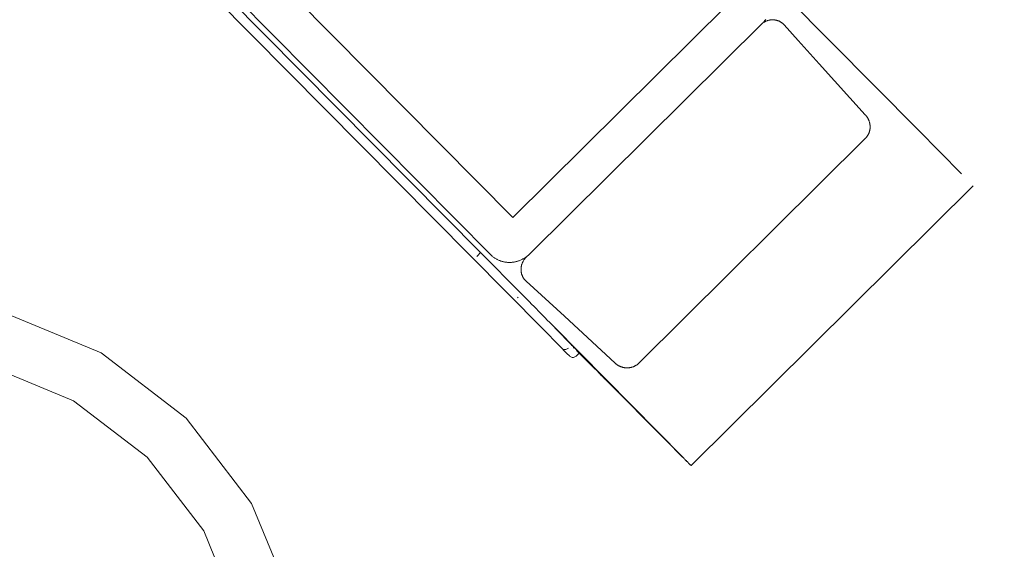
# Model space of a CAD drawing. Header units: millimetres. Extents: x 7483 to 13091, y 8111 to 13871.
# Tile 423 of 656: x 9953 to 9970, y 10240 to 10250. Entities that reach past the tile are written whole.
import ezdxf

# ---------------------------------------------------------------- set-up
doc = ezdxf.new("R2010")
doc.units = ezdxf.units.MM
doc.layers.add('2d_2_WYMIAROWA', color=8, linetype='Continuous', lineweight=15)
doc.layers.add('MEBLE PKN', color=150, linetype='Continuous', lineweight=20)
doc.layers.add('a___wymiary', color=7, linetype='Continuous', lineweight=5, true_color=0x000000)
doc.layers.add('wymiary', color=7, linetype='Continuous', lineweight=5, true_color=0xb2b2b2)
doc.styles.add('Arial', font='arial.ttf')
doc.dimstyles.new('wymiary agp1', dxfattribs={"dimtxt": 16, "dimasz": 5, "dimexe": 30, "dimexo": 60, "dimgap": 1.8, "dimtad": 1, "dimdec": 3, "dimrnd": 0.5, "dimdsep": 46, "dimtxsty": 'Arial', "dimblk": 'znacznik', "dimcen": 1.5, "dimse1": 1, "dimse2": 1, "dimclrd": 256, "dimazin": 0, "dimtfac": 1, "dimtdec": 3, "dimtmove": 1, "dimatfit": 3, "dimldrblk": 'znacznik', "dimfxl": 0, "dimlwd": -1, "dimarcsym": 0})

# ---------------------------------------------------------------- blocks, each defined once
blk = doc.blocks.new('WYSPA KASOWA')
at = {"layer": '2d_2_WYMIAROWA'}
for p, q in [((-122.392, 83.783), (-132.921, 94.402)), ((-137.909, 89.111), (-129.101, 80.222)), ((-137.779, 89.217), (-130.217, 81.592)), ((-136.98, 88.554), (-130.037, 81.554)), ((-129.639, 82.218), (-134.497, 87.116)), ((-125.802, 86.018), (-129.639, 82.218)), ((-125.183, 85.686), (-129.332, 81.577)), ((-125.183, 85.686), (-125.18, 85.689)), ((-125.18, 85.689), (-125.174, 85.693)), ((-125.174, 85.693), (-125.168, 85.698)), ((-125.168, 85.698), (-125.161, 85.702)), ((-125.161, 85.702), (-125.155, 85.706)), ((-125.152, 85.717), (-125.155, 85.706)), ((-125.155, 85.706), (-125.149, 85.71)), ((-125.148, 85.722), (-125.152, 85.717)), ((-125.149, 85.71), (-125.142, 85.713)), ((-125.143, 85.726), (-125.148, 85.722)), ((-125.139, 85.731), (-125.143, 85.726)), ((-125.142, 85.713), (-125.135, 85.717)), ((-125.134, 85.736), (-125.139, 85.731)), ((-125.135, 85.717), (-125.129, 85.72)), ((-125.13, 85.741), (-125.134, 85.736)), ((-125.126, 85.745), (-125.13, 85.741)), ((-125.129, 85.72), (-125.122, 85.723)), ((-125.122, 85.75), (-125.126, 85.745)), ((-125.117, 85.755), (-125.122, 85.75)), ((-125.122, 85.723), (-125.115, 85.726)), ((-125.115, 85.726), (-125.108, 85.729)), ((-125.108, 85.729), (-125.101, 85.732)), ((-125.101, 85.732), (-125.094, 85.734)), ((-125.094, 85.734), (-125.087, 85.736)), ((-125.087, 85.736), (-125.08, 85.738)), ((-125.08, 85.738), (-125.073, 85.74)), ((-125.073, 85.74), (-125.066, 85.742)), ((-125.066, 85.742), (-125.059, 85.744)), ((-125.059, 85.744), (-125.051, 85.745)), ((-125.051, 85.745), (-125.044, 85.747)), ((-125.044, 85.747), (-125.037, 85.748)), ((-125.037, 85.748), (-125.03, 85.749)), ((-125.03, 85.749), (-125.022, 85.749)), ((-125.022, 85.749), (-125.015, 85.75)), ((-125.015, 85.75), (-125.008, 85.75)), ((-125.008, 85.75), (-125, 85.75)), ((-125, 85.75), (-124.993, 85.75)), ((-124.993, 85.75), (-124.986, 85.75)), ((-124.986, 85.75), (-124.979, 85.75)), ((-124.979, 85.75), (-124.971, 85.75)), ((-124.971, 85.75), (-124.964, 85.749)), ((-124.964, 85.749), (-124.957, 85.748)), ((-124.957, 85.748), (-124.95, 85.747)), ((-124.95, 85.747), (-124.943, 85.746)), ((-124.943, 85.746), (-124.936, 85.744)), ((-124.936, 85.744), (-124.929, 85.743)), ((-124.929, 85.743), (-124.922, 85.741)), ((-124.922, 85.741), (-124.915, 85.739)), ((-124.915, 85.739), (-124.908, 85.737)), ((-124.908, 85.737), (-124.901, 85.735)), ((-124.901, 85.735), (-124.894, 85.732)), ((-124.894, 85.732), (-124.887, 85.73)), ((-124.887, 85.73), (-124.881, 85.727)), ((-124.881, 85.727), (-124.874, 85.724)), ((-124.874, 85.724), (-124.867, 85.721)), ((-124.867, 85.721), (-124.861, 85.717)), ((-124.861, 85.717), (-124.855, 85.714)), ((-124.855, 85.714), (-124.848, 85.71)), ((-124.848, 85.71), (-124.842, 85.706)), ((-124.842, 85.706), (-124.836, 85.702)), ((-124.836, 85.702), (-124.83, 85.698)), ((-124.83, 85.698), (-124.824, 85.693)), ((-124.824, 85.693), (-124.818, 85.689)), ((-124.818, 85.689), (-124.813, 85.684)), ((-124.813, 85.684), (-124.807, 85.679)), ((-124.807, 85.679), (-124.802, 85.673)), ((-124.802, 85.673), (-124.795, 85.666)), ((-124.795, 85.666), (-124.789, 85.661)), ((-124.789, 85.661), (-124.538, 85.382)), ((-124.538, 85.382), (-124.161, 84.966)), ((-124.161, 84.966), (-123.338, 84.055)), ((-123.338, 84.055), (-123.331, 84.047)), ((-123.331, 84.047), (-123.326, 84.042)), ((-123.326, 84.042), (-123.322, 84.036)), ((-123.322, 84.036), (-123.317, 84.03)), ((-123.317, 84.03), (-123.312, 84.024)), ((-123.312, 84.024), (-123.308, 84.018)), ((-123.308, 84.018), (-123.304, 84.011)), ((-123.304, 84.011), (-123.3, 84.005)), ((-123.3, 84.005), (-123.296, 83.999)), ((-123.296, 83.999), (-123.292, 83.992)), ((-123.292, 83.992), (-123.289, 83.986)), ((-123.289, 83.986), (-123.285, 83.979)), ((-123.285, 83.979), (-123.282, 83.973)), ((-123.282, 83.973), (-123.279, 83.966)), ((-123.279, 83.966), (-123.276, 83.959)), ((-123.276, 83.959), (-123.273, 83.952)), ((-123.273, 83.952), (-123.271, 83.946)), ((-123.271, 83.946), (-123.268, 83.939)), ((-123.268, 83.939), (-123.266, 83.932)), ((-123.266, 83.932), (-123.264, 83.925)), ((-123.264, 83.925), (-123.262, 83.918)), ((-123.262, 83.918), (-123.26, 83.911)), ((-123.26, 83.911), (-123.258, 83.904)), ((-123.258, 83.904), (-123.257, 83.897)), ((-123.257, 83.897), (-123.256, 83.89)), ((-123.256, 83.89), (-123.255, 83.883)), ((-123.255, 83.883), (-123.254, 83.876)), ((-123.254, 83.876), (-123.253, 83.868)), ((-123.253, 83.868), (-123.252, 83.861)), ((-123.252, 83.861), (-123.252, 83.854)), ((-123.252, 83.854), (-123.252, 83.847)), ((-123.252, 83.847), (-123.251, 83.84)), ((-123.251, 83.84), (-123.252, 83.833)), ((-123.252, 83.833), (-123.252, 83.826)), ((-123.252, 83.826), (-123.252, 83.818)), ((-123.323, 83.646), (-123.326, 83.643)), ((-123.321, 83.649), (-123.323, 83.646)), ((-123.318, 83.652), (-123.321, 83.649)), ((-123.313, 83.658), (-123.318, 83.652)), ((-123.309, 83.664), (-123.313, 83.658)), ((-123.304, 83.67), (-123.309, 83.664)), ((-123.3, 83.676), (-123.304, 83.67)), ((-123.296, 83.682), (-123.3, 83.676)), ((-123.292, 83.689), (-123.296, 83.682)), ((-123.289, 83.695), (-123.292, 83.689)), ((-123.285, 83.701), (-123.289, 83.695)), ((-123.282, 83.708), (-123.285, 83.701)), ((-123.279, 83.715), (-123.282, 83.708)), ((-123.276, 83.721), (-123.279, 83.715)), ((-123.273, 83.728), (-123.276, 83.721)), ((-123.27, 83.735), (-123.273, 83.728)), ((-123.268, 83.741), (-123.27, 83.735)), ((-123.265, 83.748), (-123.268, 83.741)), ((-123.263, 83.755), (-123.265, 83.748)), ((-123.261, 83.762), (-123.263, 83.755)), ((-123.26, 83.769), (-123.261, 83.762)), ((-123.258, 83.776), (-123.26, 83.769)), ((-123.257, 83.783), (-123.258, 83.776)), ((-123.255, 83.79), (-123.257, 83.783)), ((-123.254, 83.797), (-123.255, 83.79)), ((-123.253, 83.804), (-123.254, 83.797)), ((-123.252, 83.818), (-123.253, 83.811)), ((-123.253, 83.811), (-123.253, 83.804)), ((-121.619, 82.999), (-122.392, 83.783)), ((-127.391, 79.615), (-123.339, 83.629)), ((-123.336, 83.632), (-123.339, 83.629)), ((-123.333, 83.635), (-123.336, 83.632)), ((-123.331, 83.637), (-123.333, 83.635)), ((-123.328, 83.64), (-123.331, 83.637)), ((-123.326, 83.643), (-123.328, 83.64)), ((-121.409, 82.784), (-126.455, 77.789)), ((-130.275, 81.534), (-130.284, 81.525)), ((-130.217, 81.592), (-130.275, 81.534)), ((-129.489, 80.856), (-130.217, 81.592)), ((-130.028, 81.545), (-130.037, 81.554)), ((-130.019, 81.536), (-130.028, 81.545)), ((-130.017, 81.533), (-130.019, 81.536)), ((-130.01, 81.528), (-130.017, 81.533)), ((-129.387, 81.527), (-129.381, 81.532)), ((-129.377, 81.535), (-129.381, 81.532)), ((-129.368, 81.543), (-129.377, 81.535)), ((-129.358, 81.552), (-129.368, 81.543)), ((-129.349, 81.561), (-129.358, 81.552)), ((-129.332, 81.577), (-129.349, 81.561)), ((-130, 81.52), (-130.01, 81.528)), ((-129.991, 81.513), (-130, 81.52)), ((-129.981, 81.506), (-129.991, 81.513)), ((-129.971, 81.499), (-129.981, 81.506)), ((-129.961, 81.492), (-129.971, 81.499)), ((-129.951, 81.486), (-129.961, 81.492)), ((-129.941, 81.479), (-129.951, 81.486)), ((-129.93, 81.474), (-129.941, 81.479)), ((-129.92, 81.468), (-129.93, 81.474)), ((-129.909, 81.463), (-129.92, 81.468)), ((-129.898, 81.458), (-129.909, 81.463)), ((-129.887, 81.453), (-129.898, 81.458)), ((-129.876, 81.449), (-129.887, 81.453)), ((-129.865, 81.445), (-129.876, 81.449)), ((-129.854, 81.441), (-129.865, 81.445)), ((-129.843, 81.437), (-129.854, 81.441)), ((-129.831, 81.434), (-129.843, 81.437)), ((-129.82, 81.431), (-129.831, 81.434)), ((-129.808, 81.428), (-129.82, 81.431)), ((-129.797, 81.426), (-129.808, 81.428)), ((-129.785, 81.424), (-129.797, 81.426)), ((-129.774, 81.422), (-129.785, 81.424)), ((-129.762, 81.42), (-129.774, 81.422)), ((-129.75, 81.419), (-129.762, 81.42)), ((-129.738, 81.418), (-129.75, 81.419)), ((-129.727, 81.417), (-129.738, 81.418)), ((-129.715, 81.417), (-129.727, 81.417)), ((-129.703, 81.417), (-129.715, 81.417)), ((-129.691, 81.417), (-129.703, 81.417)), ((-129.679, 81.417), (-129.691, 81.417)), ((-129.667, 81.418), (-129.679, 81.417)), ((-129.655, 81.419), (-129.667, 81.418)), ((-129.644, 81.42), (-129.655, 81.419)), ((-129.632, 81.422), (-129.644, 81.42)), ((-129.62, 81.423), (-129.632, 81.422)), ((-129.608, 81.426), (-129.62, 81.423)), ((-129.596, 81.428), (-129.608, 81.426)), ((-129.585, 81.431), (-129.596, 81.428)), ((-129.573, 81.434), (-129.585, 81.431)), ((-129.561, 81.437), (-129.573, 81.434)), ((-129.55, 81.44), (-129.561, 81.437)), ((-129.538, 81.444), (-129.55, 81.44)), ((-129.527, 81.448), (-129.538, 81.444)), ((-129.516, 81.453), (-129.527, 81.448)), ((-129.504, 81.457), (-129.516, 81.453)), ((-129.493, 81.462), (-129.504, 81.457)), ((-129.482, 81.467), (-129.493, 81.462)), ((-129.489, 81.352), (-129.487, 81.36)), ((-129.487, 81.36), (-129.486, 81.367)), ((-129.486, 81.367), (-129.484, 81.374)), ((-129.484, 81.374), (-129.482, 81.381)), ((-129.471, 81.473), (-129.482, 81.467)), ((-129.482, 81.381), (-129.479, 81.388)), ((-129.479, 81.388), (-129.477, 81.395)), ((-129.477, 81.395), (-129.474, 81.402)), ((-129.474, 81.402), (-129.471, 81.409)), ((-129.46, 81.479), (-129.471, 81.473)), ((-129.471, 81.409), (-129.469, 81.416)), ((-129.469, 81.416), (-129.465, 81.423)), ((-129.465, 81.423), (-129.462, 81.429)), ((-129.462, 81.429), (-129.459, 81.436)), ((-129.449, 81.485), (-129.46, 81.479)), ((-129.459, 81.436), (-129.455, 81.442)), ((-129.455, 81.442), (-129.451, 81.449)), ((-129.451, 81.449), (-129.448, 81.454)), ((-129.439, 81.491), (-129.449, 81.485)), ((-129.448, 81.454), (-129.443, 81.462)), ((-129.443, 81.462), (-129.439, 81.468)), ((-129.428, 81.498), (-129.439, 81.491)), ((-129.439, 81.468), (-129.434, 81.474)), ((-129.434, 81.474), (-129.43, 81.48)), ((-129.43, 81.48), (-129.425, 81.486)), ((-129.418, 81.504), (-129.428, 81.498)), ((-129.425, 81.486), (-129.42, 81.492)), ((-129.42, 81.492), (-129.415, 81.498)), ((-129.407, 81.512), (-129.418, 81.504)), ((-129.415, 81.498), (-129.41, 81.504)), ((-129.41, 81.504), (-129.404, 81.509)), ((-129.397, 81.519), (-129.407, 81.512)), ((-129.404, 81.509), (-129.397, 81.519)), ((-129.387, 81.527), (-129.397, 81.519)), ((-129.495, 81.309), (-129.494, 81.316)), ((-129.495, 81.302), (-129.495, 81.309)), ((-129.495, 81.294), (-129.495, 81.302)), ((-129.495, 81.287), (-129.495, 81.294)), ((-129.495, 81.28), (-129.495, 81.287)), ((-129.495, 81.273), (-129.495, 81.28)), ((-129.494, 81.265), (-129.495, 81.273)), ((-129.494, 81.324), (-129.493, 81.331)), ((-129.494, 81.316), (-129.494, 81.324)), ((-129.494, 81.258), (-129.494, 81.265)), ((-129.493, 81.251), (-129.494, 81.258)), ((-129.493, 81.331), (-129.492, 81.338)), ((-129.492, 81.244), (-129.493, 81.251)), ((-129.492, 81.338), (-129.49, 81.345)), ((-129.491, 81.237), (-129.492, 81.244)), ((-129.489, 81.23), (-129.491, 81.237)), ((-129.49, 81.345), (-129.489, 81.352)), ((-129.488, 81.223), (-129.489, 81.23)), ((-129.486, 81.216), (-129.488, 81.223)), ((-129.484, 81.209), (-129.486, 81.216)), ((-129.482, 81.202), (-129.484, 81.209)), ((-129.479, 81.195), (-129.482, 81.202)), ((-129.477, 81.188), (-129.479, 81.195)), ((-129.474, 81.181), (-129.477, 81.188)), ((-129.471, 81.175), (-129.474, 81.181)), ((-129.468, 81.168), (-129.471, 81.175)), ((-129.465, 81.162), (-129.468, 81.168)), ((-129.462, 81.155), (-129.465, 81.162)), ((-129.458, 81.149), (-129.462, 81.155)), ((-129.454, 81.143), (-129.458, 81.149)), ((-129.45, 81.136), (-129.454, 81.143)), ((-129.446, 81.13), (-129.45, 81.136)), ((-129.442, 81.124), (-129.446, 81.13)), ((-129.437, 81.118), (-129.442, 81.124)), ((-129.432, 81.113), (-129.437, 81.118)), ((-129.428, 81.107), (-129.432, 81.113)), ((-129.421, 81.1), (-129.428, 81.107)), ((-129.415, 81.094), (-129.421, 81.1)), ((-129.41, 81.089), (-129.415, 81.094)), ((-129.403, 81.082), (-129.41, 81.089)), ((-129.131, 80.832), (-129.403, 81.082)), ((-129.489, 80.856), (-129.484, 80.854)), ((-129.328, 80.697), (-129.484, 80.854)), ((-128.72, 80.454), (-129.131, 80.832)), ((-129.551, 80.791), (-129.56, 80.782)), ((-129.546, 80.796), (-129.551, 80.791)), ((-129.328, 80.697), (-129.323, 80.687)), ((-129.323, 80.687), (-129.242, 80.61)), ((-137.004, 79.801), (-138.776, 80.535)), ((-129.242, 80.61), (-129.165, 80.527)), ((-129.165, 80.527), (-129.157, 80.524)), ((-129.157, 80.524), (-129.073, 80.439)), ((-129.073, 80.439), (-129.015, 80.375)), ((-129.015, 80.375), (-128.99, 80.355)), ((-128.99, 80.355), (-128.908, 80.273)), ((-127.81, 79.617), (-128.72, 80.454)), ((-128.806, 79.925), (-129.101, 80.222)), ((-128.908, 80.273), (-128.874, 80.232)), ((-128.908, 80.273), (-126.596, 77.934)), ((-128.591, 79.944), (-128.874, 80.232)), ((-135.483, 78.634), (-137.004, 79.801)), ((-128.673, 79.792), (-128.806, 79.925)), ((-128.727, 79.862), (-128.716, 79.861)), ((-128.716, 79.861), (-128.704, 79.86)), ((-128.704, 79.86), (-128.692, 79.862)), ((-128.692, 79.862), (-128.681, 79.866)), ((-128.681, 79.866), (-128.669, 79.871)), ((-128.673, 79.792), (-128.63, 79.748)), ((-128.669, 79.871), (-128.657, 79.877)), ((-128.648, 79.886), (-128.657, 79.877)), ((-128.565, 79.915), (-128.595, 79.94)), ((-128.593, 79.943), (-128.565, 79.915)), ((-128.591, 79.944), (-128.565, 79.915)), ((-128.565, 79.915), (-128.537, 79.89)), ((-128.555, 79.899), (-128.565, 79.915)), ((-128.542, 79.886), (-128.555, 79.899)), ((-128.537, 79.89), (-128.496, 79.849)), ((-128.454, 79.798), (-128.509, 79.744)), ((-128.454, 79.798), (-128.501, 79.844)), ((-128.496, 79.849), (-128.481, 79.832)), ((-128.481, 79.832), (-128.468, 79.82)), ((-128.468, 79.82), (-128.459, 79.81)), ((-128.459, 79.81), (-128.456, 79.806)), ((-128.453, 79.804), (-128.456, 79.806)), ((-128.451, 79.801), (-128.454, 79.798)), ((-128.173, 79.514), (-128.454, 79.798)), ((-128.453, 79.804), (-128.451, 79.801)), ((-128.626, 79.745), (-128.63, 79.748)), ((-128.626, 79.745), (-128.616, 79.737)), ((-128.604, 79.729), (-128.616, 79.737)), ((-128.593, 79.724), (-128.604, 79.729)), ((-128.58, 79.721), (-128.593, 79.724)), ((-128.567, 79.72), (-128.58, 79.721)), ((-128.554, 79.721), (-128.567, 79.72)), ((-128.542, 79.724), (-128.554, 79.721)), ((-128.53, 79.729), (-128.542, 79.724)), ((-128.519, 79.735), (-128.53, 79.729)), ((-128.509, 79.744), (-128.519, 79.735)), ((-127.804, 79.611), (-127.81, 79.617)), ((-127.798, 79.607), (-127.804, 79.611)), ((-127.792, 79.602), (-127.798, 79.607)), ((-127.786, 79.597), (-127.792, 79.602)), ((-127.78, 79.593), (-127.786, 79.597)), ((-127.414, 79.595), (-127.42, 79.59)), ((-127.408, 79.6), (-127.414, 79.595)), ((-127.403, 79.605), (-127.408, 79.6)), ((-127.397, 79.61), (-127.403, 79.605)), ((-127.391, 79.615), (-127.397, 79.61)), ((-139.031, 79.581), (-137.497, 78.946)), ((-128.168, 79.509), (-128.173, 79.514)), ((-128.166, 79.507), (-128.168, 79.509)), ((-128.072, 79.412), (-128.166, 79.507)), ((-127.774, 79.588), (-127.78, 79.593)), ((-127.768, 79.584), (-127.774, 79.588)), ((-127.762, 79.58), (-127.768, 79.584)), ((-127.755, 79.576), (-127.762, 79.58)), ((-127.749, 79.572), (-127.755, 79.576)), ((-127.742, 79.569), (-127.749, 79.572)), ((-127.736, 79.566), (-127.742, 79.569)), ((-127.729, 79.562), (-127.736, 79.566)), ((-127.723, 79.559), (-127.729, 79.562)), ((-127.716, 79.556), (-127.723, 79.559)), ((-127.709, 79.554), (-127.716, 79.556)), ((-127.702, 79.551), (-127.709, 79.554)), ((-127.695, 79.549), (-127.702, 79.551)), ((-127.688, 79.546), (-127.695, 79.549)), ((-127.682, 79.544), (-127.688, 79.546)), ((-127.675, 79.542), (-127.682, 79.544)), ((-127.668, 79.541), (-127.675, 79.542)), ((-127.66, 79.539), (-127.668, 79.541)), ((-127.653, 79.538), (-127.66, 79.539)), ((-127.646, 79.536), (-127.653, 79.538)), ((-127.639, 79.535), (-127.646, 79.536)), ((-127.632, 79.534), (-127.639, 79.535)), ((-127.625, 79.534), (-127.632, 79.534)), ((-127.618, 79.533), (-127.625, 79.534)), ((-127.611, 79.533), (-127.618, 79.533)), ((-127.604, 79.532), (-127.611, 79.533)), ((-127.596, 79.532), (-127.604, 79.532)), ((-127.589, 79.532), (-127.596, 79.532)), ((-127.582, 79.533), (-127.589, 79.532)), ((-127.575, 79.533), (-127.582, 79.533)), ((-127.568, 79.534), (-127.575, 79.533)), ((-127.561, 79.534), (-127.568, 79.534)), ((-127.554, 79.535), (-127.561, 79.534)), ((-127.547, 79.537), (-127.554, 79.535)), ((-127.54, 79.538), (-127.547, 79.537)), ((-127.532, 79.539), (-127.54, 79.538)), ((-127.526, 79.541), (-127.532, 79.539)), ((-127.519, 79.543), (-127.526, 79.541)), ((-127.512, 79.545), (-127.519, 79.543)), ((-127.505, 79.547), (-127.512, 79.545)), ((-127.498, 79.549), (-127.505, 79.547)), ((-127.491, 79.552), (-127.498, 79.549)), ((-127.484, 79.554), (-127.491, 79.552)), ((-127.478, 79.557), (-127.484, 79.554)), ((-127.471, 79.56), (-127.478, 79.557)), ((-127.464, 79.563), (-127.471, 79.56)), ((-127.458, 79.567), (-127.464, 79.563)), ((-127.452, 79.57), (-127.458, 79.567)), ((-127.445, 79.574), (-127.452, 79.57)), ((-127.439, 79.578), (-127.445, 79.574)), ((-127.433, 79.582), (-127.439, 79.578)), ((-127.426, 79.586), (-127.433, 79.582)), ((-127.42, 79.59), (-127.426, 79.586)), ((-128.072, 79.412), (-128.069, 79.408)), ((-128.069, 79.408), (-128.065, 79.404)), ((-128.043, 79.383), (-128.065, 79.404)), ((-128.014, 79.354), (-128.043, 79.383)), ((-128.014, 79.354), (-128, 79.339)), ((-127.993, 79.332), (-128, 79.339)), ((-126.883, 78.216), (-127.993, 79.332)), ((-137.497, 78.946), (-136.181, 77.936)), ((-134.316, 77.112), (-135.483, 78.634)), ((-126.618, 77.951), (-126.883, 78.216)), ((-136.181, 77.936), (-135.17, 76.619)), ((-126.618, 77.951), (-126.586, 77.918)), ((-126.596, 77.934), (-126.586, 77.918)), ((-126.576, 77.914), (-126.586, 77.918)), ((-126.571, 77.903), (-126.576, 77.914)), ((-126.558, 77.896), (-126.571, 77.903)), ((-126.557, 77.889), (-126.558, 77.896)), ((-126.557, 77.889), (-126.542, 77.879)), ((-126.557, 77.889), (-126.531, 77.863)), ((-126.542, 77.879), (-126.531, 77.863)), ((-126.526, 77.863), (-126.531, 77.863)), ((-126.519, 77.852), (-126.526, 77.863)), ((-126.513, 77.849), (-126.519, 77.852)), ((-126.509, 77.842), (-126.513, 77.849)), ((-126.501, 77.837), (-126.509, 77.842)), ((-126.499, 77.832), (-126.501, 77.837)), ((-126.499, 77.832), (-126.49, 77.826)), ((-126.499, 77.832), (-126.483, 77.815)), ((-126.49, 77.826), (-126.483, 77.815)), ((-126.476, 77.809), (-126.483, 77.815)), ((-126.483, 77.815), (-126.473, 77.808)), ((-126.47, 77.803), (-126.476, 77.809)), ((-126.473, 77.808), (-126.47, 77.803)), ((-126.464, 77.798), (-126.47, 77.803)), ((-126.47, 77.803), (-126.467, 77.802)), ((-126.467, 77.802), (-126.462, 77.797)), ((-126.46, 77.794), (-126.464, 77.798)), ((-126.462, 77.797), (-126.46, 77.794)), ((-126.457, 77.791), (-126.46, 77.794)), ((-126.455, 77.789), (-126.457, 77.791)), ((-133.582, 75.341), (-134.316, 77.112)), ((-135.17, 76.619), (-134.535, 75.085))]:
    blk.add_line(p, q, dxfattribs=at)
blk = doc.blocks.new('znacznik')
at = {"layer": 'a___wymiary'}
for p, q in [((0, 1.3936), (0, -1.3936)), ((1.3936, 0), (-1.3936, 0))]:
    blk.add_line(p, q, dxfattribs=at)
at = {"layer": 'a___wymiary', "const_width": 0.2}
blk.add_lwpolyline([(0.8759, 0.8759), (-0.8759, -0.8759)], dxfattribs=at)
blk = doc.blocks.new('*D1303')
at = {"layer": 'Defpoints', "color": 0, "transparency": 16777216}
for p in [(8555.286, 11469.362), (10277.023, 11469.362), (8692.028, 9219.562)]:
    blk.add_point(p, dxfattribs=at)
at = {"layer": 'wymiary', "color": 253, "true_color": 0x999999, "transparency": 16777216}
blk.add_line((8555.286, 9224.562), (8555.286, 11464.362), dxfattribs=at)
at = {"layer": 'wymiary', "color": 253, "true_color": 0x999999, "transparency": 16777216, "xscale": 5, "yscale": 5, "zscale": 5}
for p, rotation in [((8555.286, 11469.362), 90), ((8555.286, 9219.562), 270)]:
    blk.add_blockref('znacznik', p, dxfattribs=dict(at, rotation=rotation))
at = {"layer": 'wymiary', "color": 18, "true_color": 0x000000, "transparency": 16777216, "insert": (8545.317, 10344.462), "char_height": 16, "attachment_point": 5, "rotation": 90, "style": 'Arial'}
blk.add_mtext('2250', dxfattribs=at)

msp = doc.modelspace()

# ---------------------------------------------------------------- block references
at = {"layer": 'MEBLE PKN'}
msp.add_blockref('WYSPA KASOWA', (10091.3465, 10163.7776), dxfattribs=at)

# ---------------------------------------------------------------- dimensions: what is measured, and where the dimension line sits
at = {"layer": 'wymiary'}
dim = msp.add_linear_dim(base=(8555.2864, 11469.3622), p1=(8692.0284, 9219.5616), p2=(10277.0226, 11469.3622), angle=90, dimstyle='wymiary agp1', override={"dimblk": 'znacznik'}, dxfattribs=at)
dim.commit()
dim.dimension.update_dxf_attribs({"geometry": '*D1303', "text_midpoint": (8545.3172, 10344.4619)})

doc.saveas('drawing.dxf')
